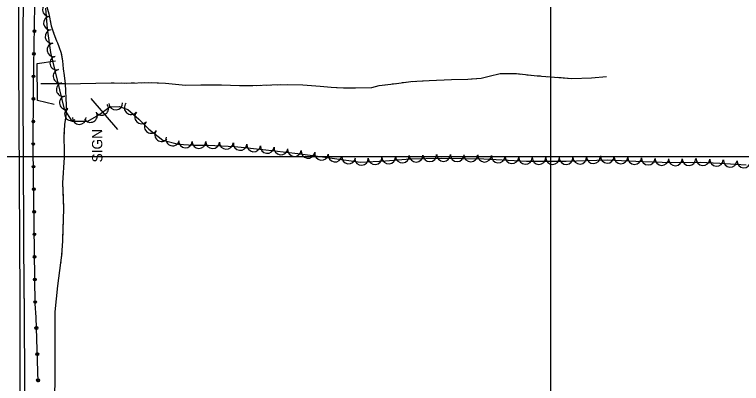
# Model space of a CAD drawing. Extents: x 353423 to 364002, y 127000 to 201942.
# Drawn here: x 362685.8 to 363111.7, y 141866.9 to 142083.2 of the extents above; entities that cross this region are included whole.
import ezdxf

# ---------------------------------------------------------------- set-up
doc = ezdxf.new("R2010")
doc.units = 0
for name, color, linetype in [('E_DTM_SlopeBottom', 7, 'Continuous'), ('E_DTM_SlopeTop', 7, 'Continuous'), ('E_FEN_Generic', 7, 'Continuous'), ('E_LAND_BrushLine', 7, 'Continuous'), ('E_LAND_TreeLine', 7, 'Continuous'), ('E_MISCPROP', 7, 'Continuous'), ('E_STRUCT_WingWall', 7, 'Continuous')]:
    doc.layers.add(name, color=color, linetype=linetype)

msp = doc.modelspace()

# ---------------------------------------------------------------- linework, layer by layer
at = {"layer": 'E_DTM_SlopeBottom'}
msp.add_lwpolyline([(362708.99, 142030.39), (362699.27, 142032.85), (362699.02, 142054.37), (362709.69, 142056.05)], dxfattribs=at)
at = {"layer": 'E_DTM_SlopeTop'}
for points in [[(362691.41, 141916.78), (362690.88, 142038.12), (362691.05, 142125.61), (362690.66, 142206.38), (362690.36, 142297.48), (362690.17, 142384.43), (362690.26, 142466.32), (362690.66, 142508.6), (362690.14, 142598.27), (362689.59, 142658.81), (362689.94, 142776.87), (362690.68, 142809.35)], [(362689, 141916.45), (362688.22, 142056.25), (362688.11, 142132.64), (362687.91, 142227.74), (362687.9, 142326.39), (362687.71, 142404.73)], [(362693.11, 140494.71), (362692.22, 140657.42), (362691.98, 140722.75), (362691.48, 140803.45), (362691.33, 140878.22), (362690.9, 140951.36), (362690.85, 141048.96), (362690.27, 141162.18), (362690.3, 141249.2), (362689.92, 141345.5), (362689.59, 141443.3), (362689.19, 141550.01), (362688.91, 141643), (362688.83, 141762.39), (362689, 141916.45)], [(362691.41, 141916.78), (362691.7, 141799.75), (362691.79, 141682.9), (362692.2, 141564.44), (362693.02, 141408.31), (362693.1, 141284.59), (362693.23, 141146.35), (362693.68, 141017.46), (362693.77, 140905.52), (362694.47, 140792.81), (362695.08, 140670.36), (362694.84, 140564.34), (362695.68, 140494.7)]]:
    msp.add_lwpolyline(points, dxfattribs=at)
at = {"layer": 'E_FEN_Generic'}
msp.add_line((362851.82, 142001.63), (362871.81, 141998.89), dxfattribs=at)
msp.add_line((362851.82, 142001.63), (362871.81, 141998.89), dxfattribs=at)
for points in [[(362703.99, 142086.82), (362704.94, 142074.88), (362706.91, 142060.83), (362710.81, 142044.62), (362714.85, 142027.64), (362719.36, 142020.67), (362728.7, 142020.66), (362735.22, 142024.4), (362741.54, 142029.01), (362747.07, 142029.23), (362752.21, 142027.43), (362758.57, 142021.79), (362764.4, 142016), (362772.63, 142009.54), (362781.81, 142007.13), (362790.58, 142006.6), (362799.31, 142006.59), (362814.92, 142005.8), (362831.27, 142004.03), (362851.82, 142001.63)], [(362703.99, 142086.82), (362704.94, 142074.88), (362706.91, 142060.83), (362710.81, 142044.62), (362714.85, 142027.64), (362719.36, 142020.67), (362728.7, 142020.66), (362735.22, 142024.4), (362741.54, 142029.01), (362747.07, 142029.23), (362752.21, 142027.43), (362758.57, 142021.79), (362764.4, 142016), (362772.63, 142009.54), (362781.81, 142007.13), (362790.58, 142006.6), (362799.31, 142006.59), (362814.92, 142005.8), (362831.27, 142004.03), (362851.82, 142001.63)], [(362871.81, 141998.89), (362888.41, 141996.65), (362903.13, 141997.45), (362917.67, 141998.52), (362935.75, 141999.02), (362960.79, 141998.63), (362985.82, 141997.26), (363009, 141997.18), (363033.02, 141997.99), (363054.04, 141996.99), (363070.76, 141996.46), (363087.56, 141996.62), (363098.96, 141996.06), (363114.55, 141995.04)], [(362871.81, 141998.89), (362888.41, 141996.65), (362903.13, 141997.45), (362917.67, 141998.52), (362935.75, 141999.02), (362960.79, 141998.63), (362985.82, 141997.26), (363009, 141997.18), (363033.02, 141997.99), (363054.04, 141996.99), (363070.76, 141996.46), (363087.56, 141996.62), (363098.96, 141996.06), (363114.55, 141995.04)]]:
    msp.add_lwpolyline(points, dxfattribs=at)
for centre, start, end in [((362706.15, 142086.08), 94.5961, 274.5808), ((362706.79, 142078.11), 94.5961, 274.5808), ((362707.7, 142070.29), 97.9796, 277.9643), ((362708.81, 142062.37), 97.9796, 277.9643), ((362710.52, 142054.77), 103.5244, 283.5091), ((362712.39, 142046.99), 103.5244, 283.5091), ((362714.25, 142039.2), 103.3999, 283.3845), ((362716.1, 142031.42), 103.3999, 283.3845), ((362719.11, 142024.9), 122.8972, 302.8819), ((362736.78, 142028.13), 216.1433, 36.128), ((362745.08, 142031.25), 182.3061, 2.2908), ((362754.09, 142028.57), 138.4066, 318.3913), ((362730.24, 142023.95), 209.8451, 29.8298), ((362760.15, 142023.17), 135.2346, 315.2193), ((362723.68, 142022.76), 179.9157, 359.9004), ((362765.83, 142017.54), 135.2346, 315.2193), ((362771.93, 142012.75), 141.8661, 321.8508), ((362778.45, 142010.18), 165.2964, 345.281), ((362785.91, 142008.98), 176.5183, 356.503), ((362793.77, 142008.69), 179.988, 359.9727), ((362801.87, 142008.56), 177.0986, 357.0832), ((362809.86, 142008.15), 177.0986, 357.0832), ((362817.96, 142007.58), 173.824, 353.8087), ((362825.91, 142006.71), 173.824, 353.8087), ((362833.88, 142005.83), 173.3643, 353.349), ((362841.83, 142004.91), 173.3643, 353.349), ((362849.77, 142003.98), 173.3643, 353.349), ((362857.74, 142002.93), 172.1968, 352.1815), ((362865.67, 142001.85), 172.1968, 352.1815), ((362873.59, 142000.76), 172.3278, 352.3125), ((362881.52, 141999.69), 172.3278, 352.3125), ((362889.06, 141998.78), 183.0885, 3.0732), ((362897.05, 141999.21), 183.0885, 3.0732), ((362904.99, 141999.68), 184.2217, 4.2064), ((362912.97, 142000.27), 184.2217, 4.2064), ((362921.05, 142000.7), 181.5894, 1.5741), ((362929.05, 142000.93), 181.5894, 1.5741), ((362937.14, 142001.09), 179.1338, 359.1185), ((362945.14, 142000.97), 179.1338, 359.1185), ((362953.13, 142000.84), 179.1338, 359.1185), ((362961.22, 142000.71), 176.8588, 356.8434), ((362969.2, 142000.27), 176.8588, 356.8434), ((362977.19, 141999.83), 176.8588, 356.8434), ((362985.18, 141999.39), 176.8588, 356.8434), ((362993.07, 141999.33), 179.8074, 359.7921), ((363001.07, 141999.3), 179.8074, 359.7921), ((363008.99, 141999.27), 181.9511, 1.9358), ((363016.99, 141999.54), 181.9511, 1.9358), ((363024.98, 141999.81), 181.9511, 1.9358), ((363033.15, 142000.08), 177.2922, 357.2769), ((363041.14, 141999.7), 177.2922, 357.2769), ((363049.13, 141999.32), 177.2922, 357.2769), ((363057.09, 141998.99), 178.1785, 358.1632), ((363065.08, 141998.74), 178.1785, 358.1632), ((363072.99, 141998.57), 180.5463, 0.531), ((363080.99, 141998.65), 180.5463, 0.531), ((363089.11, 141998.64), 177.2135, 357.1982), ((363097.1, 141998.25), 177.2135, 357.1982), ((363105.12, 141997.76), 176.2585, 356.2431), ((363113.11, 141997.23), 176.2585, 356.2431)]:
    msp.add_arc(centre, 4, start, end, dxfattribs=at)
at = {"layer": 'E_LAND_BrushLine'}
msp.add_line((362746.24, 142015.75), (362730.66, 142033.95), dxfattribs=at)
at = {"layer": 'E_LAND_TreeLine'}
for p, q in [((363000, 141500), (363000, 144000)), ((359500, 142000), (364000, 142000)), ((361000, 142000), (364000, 142000)), ((363000, 140000), (363000, 142000))]:
    msp.add_line(p, q, dxfattribs=at)
at = {"layer": 'E_MISCPROP'}
for points in [[(362697.87, 141913.64), (362696.75, 142004.69), (362696.8, 142040.48), (362698.27, 142125.35)], [(362697.87, 141913.64), (362696.75, 142004.69), (362696.8, 142040.48), (362698.27, 142125.35)], [(362699.6, 141867.63), (362698.34, 141905.85), (362697.87, 141913.64)], [(362699.6, 141867.63), (362698.34, 141905.85), (362697.87, 141913.64)]]:
    msp.add_lwpolyline(points, dxfattribs=at)
for centre, radius in [((362697.37, 142073.4), 0.77), ((362697.37, 142073.4), 0.388), ((362697.14, 142060.17), 0.77), ((362697.14, 142060.17), 0.388), ((362696.91, 142046.94), 0.77), ((362696.91, 142046.94), 0.388), ((362696.79, 142033.71), 0.77), ((362696.79, 142033.71), 0.388), ((362696.77, 142020.47), 0.77), ((362696.77, 142020.47), 0.388), ((362696.75, 142007.24), 0.77), ((362696.75, 142007.24), 0.388), ((362696.88, 141994.01), 0.77), ((362696.88, 141994.01), 0.388), ((362697.04, 141980.78), 0.77), ((362697.04, 141980.78), 0.388), ((362697.21, 141967.54), 0.77), ((362697.21, 141967.54), 0.388), ((362697.37, 141954.31), 0.77), ((362697.37, 141954.31), 0.388), ((362697.53, 141941.08), 0.77), ((362697.53, 141941.08), 0.388), ((362697.7, 141927.85), 0.77), ((362697.7, 141927.85), 0.388), ((362697.86, 141914.62), 0.77), ((362697.86, 141914.62), 0.388), ((362698.55, 141899.44), 0.894), ((362698.55, 141899.44), 0.45), ((362699.06, 141884.1), 0.894), ((362699.06, 141884.1), 0.45), ((362699.56, 141868.76), 0.894), ((362699.56, 141868.76), 0.45)]:
    msp.add_circle(centre, radius, dxfattribs=at)
at = {"layer": 'E_STRUCT_WingWall'}
for points in [[(362698.95, 142297.48), (362698.74, 142261.02), (362698.66, 142228.1), (362698.75, 142198.87), (362698.68, 142171.12), (362698.76, 142161.79), (362700.14, 142143.28), (362700.15, 142118.46), (362700.74, 142107.44), (362702.5, 142097.3), (362704.04, 142089.88), (362705.81, 142083.61), (362707.22, 142076.62), (362708.78, 142071.89), (362710.41, 142067.7), (362710.98, 142066.6), (362712.94, 142061.07), (362713.9, 142056.03), (362714.32, 142051.37), (362714.91, 142047.42), (362715.33, 142042.49), (362701.19, 142042.49)], [(362706.57, 142079.81), (362707.02, 142077.6)], [(362708.32, 142073.29), (362708.78, 142071.89), (362709.07, 142071.16)], [(362710.76, 142067.02), (362710.98, 142066.6), (362711.57, 142064.94)], [(362713.01, 142060.68), (362713.9, 142056.03), (362714.32, 142051.37), (362714.91, 142047.42), (362715.33, 142042.49), (362701.19, 142042.49)], [(362715.33, 142042.49), (362742.45, 142043.11), (362751.59, 142042.99), (362764.26, 142043.32), (362774.29, 142043.01), (362785.92, 142041.81), (362797.51, 142041.92), (362806.95, 142041.89), (362817.58, 142041.66), (362825.42, 142041.56), (362836.46, 142041.97), (362845.43, 142042.2), (362854.61, 142041.93), (362864.85, 142041.14), (362871.33, 142040.54), (362878.59, 142040.17), (362885.64, 142040.11), (362895.05, 142040.44), (362899.47, 142041.52), (362909.56, 142042.83), (362917.98, 142043.87), (362928.72, 142044.52), (362941.77, 142045.07), (362951.37, 142045.3), (362959.27, 142045.83), (362963.9, 142047.12), (362970.41, 142048.59), (362979.85, 142048.51), (362991.94, 142047.31), (363012.29, 142045.71), (363023.78, 142046.1), (363032.67, 142046.87)], [(362924.77, 142044.28), (362928.72, 142044.52), (362941.77, 142045.07), (362951.37, 142045.3), (362953.6, 142045.45)], [(362953.6, 142045.45), (362959.27, 142045.83), (362963.9, 142047.12), (362970.41, 142048.59), (362979.85, 142048.51), (362982.07, 142048.29)], [(362986.03, 142047.89), (362988.01, 142047.7)], [(362991.97, 142047.31), (362993.96, 142047.15)], [(362997.92, 142046.84), (362999.91, 142046.68)], [(363003.88, 142046.37), (363012.29, 142045.71), (363023.78, 142046.1), (363032.67, 142046.87)], [(362715.33, 142042.49), (362716.06, 142030.12), (362715.93, 142025.15), (362715.07, 142018.61), (362714.56, 142011.01), (362714.82, 142003.74), (362714.78, 141999.46), (362713.86, 141984.5), (362714.52, 141969.22), (362713.89, 141950.51), (362713.34, 141942.06), (362710.94, 141924.15), (362709.41, 141908.97)], [(362715.33, 142042.49), (362716.06, 142030.12), (362715.93, 142025.15), (362715.07, 142018.61), (362715.05, 142018.38)], [(362715.33, 142042.49), (362742.45, 142043.11), (362744.18, 142043.09)], [(362748.16, 142043.04), (362750.15, 142043.01)], [(362754.13, 142043.06), (362756.12, 142043.11)], [(362760.1, 142043.21), (362762.09, 142043.26)], [(362766.07, 142043.26), (362774.29, 142043.01), (362785.92, 142041.81), (362794.86, 142041.89)], [(362794.86, 142041.89), (362797.51, 142041.92), (362806.95, 142041.89), (362817.58, 142041.66), (362823.72, 142041.58)], [(362827.7, 142041.64), (362829.68, 142041.72)], [(362833.66, 142041.86), (362835.65, 142041.94)], [(362839.63, 142042.05), (362841.62, 142042.1)], [(362845.6, 142042.2), (362854.61, 142041.93), (362864.85, 142041.14), (362871.33, 142040.54), (362874.37, 142040.38)], [(362874.37, 142040.38), (362878.59, 142040.17), (362885.64, 142040.11), (362895.05, 142040.44), (362899.47, 142041.52), (362903.02, 142041.98)], [(362906.97, 142042.49), (362908.94, 142042.75)], [(362912.89, 142043.24), (362914.86, 142043.48)], [(362918.82, 142043.92), (362920.8, 142044.04)], [(362714.83, 142015.03), (362714.72, 142013.36)], [(362714.6, 142010.01), (362714.66, 142008.34)], [(362714.78, 142004.99), (362714.82, 142003.74), (362714.82, 142003.32)], [(362714.78, 141999.96), (362714.78, 141999.46), (362713.86, 141984.5), (362714.24, 141975.71)], [(362714.24, 141975.71), (362714.52, 141969.22), (362713.92, 141951.43)], [(362713.73, 141948.08), (362713.62, 141946.41)], [(362713.4, 141943.07), (362713.34, 141942.06), (362713.25, 141941.4)], [(362712.8, 141938.08), (362712.58, 141936.42)], [(362712.14, 141933.1), (362710.94, 141924.15), (362709.41, 141908.97)], [(362709.41, 141908.97), (362709.18, 141819.94), (362709.47, 141717.34), (362710.56, 141623.58), (362710.19, 141528.65)], [(362709.41, 141908.97), (362709.34, 141881.39)], [(362709.33, 141877.59), (362709.33, 141875.69)], [(362709.32, 141871.89), (362709.31, 141869.98)]]:
    msp.add_lwpolyline(points, dxfattribs=at)

# ---------------------------------------------------------------- texts
at = {"layer": 'E_LAND_BrushLine'}
msp.add_text('SIGN', height=6, rotation=90.4974, dxfattribs=at).set_placement((362737.26, 141996.49))

doc.saveas('drawing.dxf')
